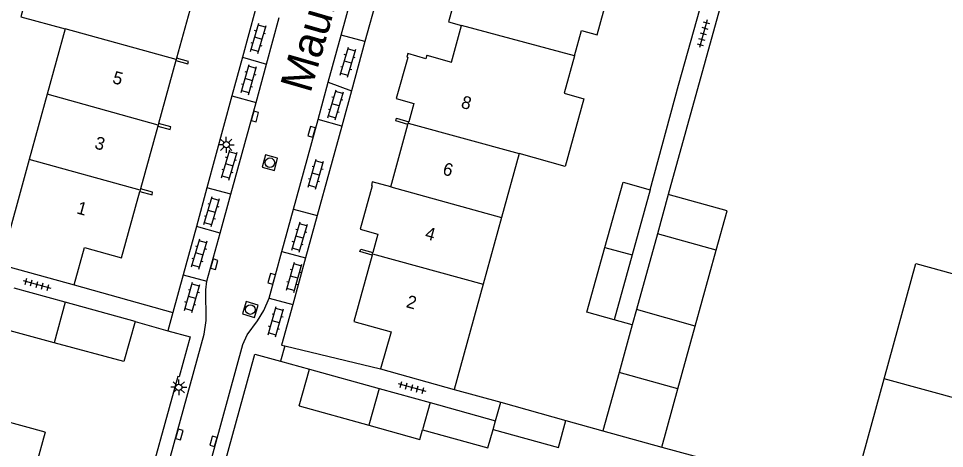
# Model space of a CAD drawing. Extents: x 136000 to 141014, y 402000 to 403500.
# Drawn here: x 138933.4 to 139006.2, y 402546.4 to 402580.2 of the extents above; entities that cross this region are included whole.
import ezdxf

# ---------------------------------------------------------------- set-up
doc = ezdxf.new("R2010")
doc.units = 0
for name, color, linetype in [('gg-afsc-erfafscheiding', 7, 'Continuous'), ('gg-afsc-muur', 7, 'Continuous'), ('gg-anno-huisnummerreeks BGT', 7, 'Continuous'), ('gg-anno-openbare ruimte label', 7, 'Continuous'), ('gg-bbg-bijgebouw', 7, 'Continuous'), ('gg-bbg-gedigitaliseerde bebouwing', 7, 'Continuous'), ('gg-bbg-gedigitaliseerde bijgebouw', 7, 'Continuous'), ('gg-bbg-hoofdgebouw', 7, 'Continuous'), ('gg-bbg-luifel en loopbrug', 7, 'Continuous'), ('gg-bbg-tussenscheiding', 7, 'Continuous'), ('gg-knt-verharding', 7, 'Continuous'), ('gg-knt-verharding nz', 7, 'Continuous'), ('gt-symb-klinker verharding', 7, 'Continuous'), ('gt-symb-kolk', 7, 'Continuous'), ('gt-symb-lichtmast', 7, 'Continuous'), ('gt-symb-rioolschacht', 7, 'Continuous'), ('gt-symb-tegel verharding', 7, 'Continuous')]:
    doc.layers.add(name, color=color, linetype=linetype)

# ---------------------------------------------------------------- blocks, each defined once
blk = doc.blocks.new('gt0-TEG1')
at = {"layer": 'gt-symb-tegel verharding'}
for p, q in [((-1.125, 0), (1.125, 0)), ((-0.9, -0.25), (-0.9, 0.25)), ((-0.45, -0.25), (-0.45, 0.25)), ((0, -0.25), (0, 0.25)), ((0.45, -0.25), (0.45, 0.25)), ((0.9, -0.25), (0.9, 0.25))]:
    blk.add_line(p, q, dxfattribs=at)
blk = doc.blocks.new('gt0-KL1')
at = {"layer": 'gt-symb-klinker verharding'}
for p, q in [((-1.15, 0.3), (1.15, 0.3)), ((-1, -0.3), (-1, 0.3)), ((-0.5, 0.3), (-0.5, 0.45)), ((0, -0.3), (0, 0.3)), ((0.5, 0.3), (0.5, 0.45)), ((1, -0.3), (1, 0.3)), ((-1.15, -0.3), (1.15, -0.3)), ((-0.5, -0.45), (-0.5, -0.3)), ((0.5, -0.45), (0.5, -0.3))]:
    blk.add_line(p, q, dxfattribs=at)
blk = doc.blocks.new('gt0-RS')
at = {"layer": 'gt-symb-rioolschacht'}
blk.add_lwpolyline([(-0.5, -0.5), (0.5, -0.5), (0.5, 0.5), (-0.5, 0.5)], close=True, dxfattribs=at)
blk.add_circle((0, 0), 0.375, dxfattribs=at)
blk = doc.blocks.new('gt0-KOLK')
at = {"layer": 'gt-symb-kolk'}
blk.add_lwpolyline([(0, 0), (0.375, 0), (0.375, 0.4), (-0.375, 0.4), (-0.375, 0), (0, 0)], dxfattribs=at)
blk = doc.blocks.new('gt0-LMAST')
at = {"layer": 'gt-symb-lichtmast'}
for p, q in [((-0.182, 0.173), (-0.447, 0.438)), ((-0.005, 0.246), (-0.005, 0.621)), ((0.172, 0.173), (0.437, 0.438)), ((-0.255, -0.004), (-0.63, -0.004)), ((-0.182, -0.181), (-0.447, -0.446)), ((-0.005, -0.254), (-0.005, -0.629)), ((0.437, -0.446), (0.172, -0.181)), ((0.245, -0.004), (0.62, -0.004))]:
    blk.add_line(p, q, dxfattribs=at)
blk.add_circle((-0.005, -0.004), 0.25, dxfattribs=at)

msp = doc.modelspace()

# ---------------------------------------------------------------- linework, layer by layer
at = {"layer": 'gg-afsc-erfafscheiding'}
for p, q in [((138992.02, 402593.604), (138984.471, 402566.328)), ((138985.286, 402574.934), (138987.589, 402583.163)), ((138983.057, 402566.708), (138985.286, 402574.934)), ((138981.64, 402556.1), (138980.214, 402556.497)), ((138967.642, 402551.014), (138971.305, 402550.011))]:
    msp.add_line(p, q, dxfattribs=at)
at = {"layer": 'gg-afsc-muur'}
for p, q in [((138942.564, 402556.355), (138945.149, 402555.633)), ((138953.983, 402553.232), (138956.268, 402552.602)), ((138976.434, 402548.577), (138979.336, 402547.774)), ((138983.962, 402546.493), (138998.871, 402542.477))]:
    msp.add_line(p, q, dxfattribs=at)
for points in [[(138945.762, 402576.856), (138946.708, 402576.595), (138946.759, 402576.784), (138945.817, 402577.055)], [(138944.346, 402571.708), (138945.312, 402571.441), (138945.369, 402571.648), (138944.403, 402571.915)], [(138964.015, 402571.848), (138963.053, 402572.118), (138963.116, 402572.325), (138964.073, 402572.057)], [(138942.937, 402566.584), (138943.897, 402566.319), (138943.947, 402566.517), (138942.994, 402566.791)], [(138961.19, 402561.58), (138960.239, 402561.847), (138960.3, 402562.046), (138961.245, 402561.779)], [(138945.149, 402555.633), (138946.887, 402555.147), (138946.029, 402551.999), (138945.928, 402552.027), (138943.075, 402541.716)], [(138949.591, 402545.127), (138951.987, 402553.783), (138953.983, 402553.232)]]:
    msp.add_lwpolyline(points, dxfattribs=at)
at = {"layer": 'gg-bbg-bijgebouw'}
for p, q in [((138983.057, 402566.708), (138981.633, 402561.592)), ((138981.633, 402561.592), (138980.214, 402556.497)), ((138937.081, 402557.873), (138933.061, 402558.987)), ((138942.564, 402556.355), (138937.081, 402557.873)), ((138942.564, 402556.355), (138941.68, 402553.204)), ((138955.46, 402549.725), (138956.268, 402552.602)), ((138956.268, 402552.602), (138961.738, 402551.093)), ((138961.738, 402551.093), (138965.748, 402549.986)), ((138965.748, 402549.986), (138970.89, 402548.567)), ((138970.89, 402548.567), (138971.305, 402550.011)), ((138971.305, 402550.011), (138976.434, 402548.577))]:
    msp.add_line(p, q, dxfattribs=at)
for points in [[(138979.499, 402562.18), (138980.924, 402567.302), (138983.057, 402566.708)], [(138980.214, 402556.497), (138978.082, 402557.09), (138979.499, 402562.18)]]:
    msp.add_lwpolyline(points, dxfattribs=at)
at = {"layer": 'gg-bbg-gedigitaliseerde bebouwing'}
for p, q in [((138937.066, 402579.338), (138935.655, 402574.209)), ((138972.746, 402569.548), (138971.366, 402564.537)), ((138971.366, 402564.537), (138969.921, 402559.29)), ((138969.921, 402559.29), (138967.642, 402551.014)), ((138998.871, 402542.477), (139001.45, 402551.843))]:
    msp.add_line(p, q, dxfattribs=at)
for points in [[(138940.331, 402587.301), (138935.839, 402588.538), (138933.574, 402580.298), (138937.066, 402579.338)], [(138977.099, 402577.223), (138977.653, 402579.233), (138978.888, 402578.892), (138980.597, 402585.099), (138977.29, 402586.018)], [(138977.099, 402577.223), (138976.291, 402574.287), (138977.845, 402573.859), (138976.382, 402568.547), (138972.746, 402569.548)], [(139001.45, 402551.843), (139003.945, 402560.905), (139007.845, 402559.831)], [(138935.499, 402547.661), (138930.313, 402549.066), (138929.614, 402546.486)]]:
    msp.add_lwpolyline(points, dxfattribs=at)
at = {"layer": 'gg-bbg-gedigitaliseerde bijgebouw'}
for p, q in [((138984.471, 402566.328), (138983.617, 402563.243)), ((138988.242, 402561.964), (138983.617, 402563.243)), ((138941.68, 402553.204), (138936.193, 402554.691)), ((138980.603, 402552.352), (138979.336, 402547.774)), ((138985.229, 402551.071), (138980.603, 402552.352)), ((138983.962, 402546.493), (138985.229, 402551.071)), ((138955.46, 402549.725), (138960.937, 402548.206)), ((138979.336, 402547.774), (138983.962, 402546.493))]:
    msp.add_line(p, q, dxfattribs=at)
for points in [[(138988.242, 402561.964), (138989.095, 402565.048), (138984.471, 402566.328)], [(138936.193, 402554.691), (138932.179, 402555.779), (138932.471, 402556.847)], [(138970.7, 402547.884), (138975.834, 402546.467), (138976.434, 402548.577)], [(138960.937, 402548.206), (138964.95, 402547.093), (138965.155, 402547.845)], [(138965.155, 402547.845), (138970.3, 402546.429), (138970.7, 402547.884)]]:
    msp.add_lwpolyline(points, dxfattribs=at)
at = {"layer": 'gg-bbg-hoofdgebouw'}
for p, q in [((138945.762, 402576.856), (138944.403, 402571.915)), ((138945.783, 402576.931), (138945.762, 402576.856)), ((138945.817, 402577.055), (138945.783, 402576.931)), ((138935.655, 402574.209), (138934.246, 402569.09)), ((138944.346, 402571.708), (138942.994, 402566.791)), ((138944.369, 402571.792), (138944.346, 402571.708)), ((138944.403, 402571.915), (138944.369, 402571.792)), ((138962.664, 402566.939), (138964.015, 402571.848)), ((138964.015, 402571.848), (138964.042, 402571.945)), ((138964.042, 402571.945), (138964.073, 402572.057)), ((138934.246, 402569.09), (138931.977, 402560.842)), ((138942.961, 402566.672), (138942.937, 402566.584)), ((138942.994, 402566.791), (138942.961, 402566.672)), ((138961.19, 402561.58), (138961.218, 402561.682)), ((138961.218, 402561.682), (138961.245, 402561.779)), ((138931.977, 402560.842), (138937.772, 402559.232)), ((138961.865, 402552.635), (138967.642, 402551.014)), ((138935.499, 402547.661), (138934.789, 402545.1))]:
    msp.add_line(p, q, dxfattribs=at)
for points in [[(138968.146, 402586.833), (138966.77, 402587.211), (138966.044, 402584.566), (138965.889, 402584.609), (138965.574, 402583.472), (138968.003, 402582.799), (138967.2, 402579.898), (138968.231, 402579.613)], [(138946.118, 402585.688), (138945.322, 402582.795), (138947.25, 402582.265), (138945.817, 402577.055)], [(138965.508, 402577.272), (138967.436, 402576.741), (138968.231, 402579.613)], [(138965.508, 402577.272), (138965.431, 402577.004), (138964.014, 402577.413), (138963.931, 402577.126), (138964.008, 402577.104), (138963.076, 402573.88), (138964.482, 402573.473), (138964.073, 402572.057)], [(138962.664, 402566.939), (138961.212, 402567.32), (138961.136, 402567.03), (138961.189, 402567.016), (138960.245, 402563.608), (138961.642, 402563.221), (138961.245, 402561.779)], [(138937.772, 402559.232), (138938.581, 402562.173), (138941.503, 402561.369), (138942.937, 402566.584)], [(138961.19, 402561.58), (138959.755, 402556.366), (138962.686, 402555.559), (138961.865, 402552.635)]]:
    msp.add_lwpolyline(points, dxfattribs=at)
at = {"layer": 'gg-bbg-luifel en loopbrug'}
for p, q in [((138983.617, 402563.243), (138981.973, 402557.303)), ((138986.588, 402555.984), (138988.242, 402561.964)), ((138981.973, 402557.303), (138981.64, 402556.1)), ((138986.588, 402555.984), (138981.973, 402557.303)), ((138981.64, 402556.1), (138980.603, 402552.352)), ((138985.229, 402551.071), (138986.588, 402555.984))]:
    msp.add_line(p, q, dxfattribs=at)
at = {"layer": 'gg-bbg-tussenscheiding'}
for p, q in [((138945.783, 402576.931), (138937.066, 402579.338)), ((138977.099, 402577.223), (138968.231, 402579.613)), ((138944.369, 402571.792), (138935.655, 402574.209)), ((138964.042, 402571.945), (138972.746, 402569.548)), ((138942.961, 402566.672), (138934.246, 402569.09)), ((138962.664, 402566.939), (138971.366, 402564.537)), ((138961.218, 402561.682), (138969.921, 402559.29)), ((138979.499, 402562.18), (138981.633, 402561.592)), ((138937.081, 402557.873), (138936.193, 402554.691)), ((139015.977, 402547.867), (139001.45, 402551.843)), ((138961.738, 402551.093), (138960.937, 402548.206)), ((138965.748, 402549.986), (138965.155, 402547.845)), ((138970.7, 402547.884), (138970.89, 402548.567))]:
    msp.add_line(p, q, dxfattribs=at)
at = {"layer": 'gg-knt-verharding'}
for p, q in [((138962.305, 402584.413), (138960.637, 402578.343)), ((138952.01, 402580.782), (138951.014, 402577.131)), ((138960.637, 402578.343), (138959.574, 402574.476)), ((138951.014, 402577.131), (138950.183, 402574.086)), ((138950.183, 402574.086), (138948.209, 402566.85)), ((138959.574, 402574.476), (138958.811, 402571.702)), ((138958.811, 402571.702), (138956.884, 402564.689)), ((138948.209, 402566.85), (138947.382, 402563.82)), ((138956.884, 402564.689), (138955.971, 402561.369)), ((138947.382, 402563.82), (138946.35, 402560.035)), ((138955.971, 402561.369), (138954.959, 402557.687)), ((138946.35, 402560.035), (138945.542, 402557.073)), ((138946.35, 402560.035), (138948.217, 402559.523)), ((138937.772, 402559.232), (138945.542, 402557.073)), ((138953.099, 402558.199), (138954.959, 402557.687)), ((138954.959, 402557.687), (138954.086, 402554.511)), ((138945.542, 402557.073), (138945.149, 402555.633)), ((138941.509, 402531.834), (138948.007, 402555.371)), ((138944.553, 402530.986), (138951.035, 402554.54)), ((138954.341, 402554.439), (138953.983, 402553.232)), ((138954.086, 402554.511), (138954.341, 402554.439)), ((138954.341, 402554.439), (138961.865, 402552.635))]:
    msp.add_line(p, q, dxfattribs=at)
at = {"layer": 'gg-knt-verharding nz'}
for p, q in [((138958.767, 402578.846), (138960.436, 402584.927)), ((138952.899, 402576.587), (138953.903, 402580.25)), ((138957.752, 402575.149), (138958.767, 402578.846)), ((138960.637, 402578.343), (138958.767, 402578.846)), ((138951.014, 402577.131), (138952.899, 402576.587)), ((138952.07, 402573.568), (138952.899, 402576.587)), ((138956.952, 402572.234), (138957.752, 402575.149)), ((138957.752, 402575.149), (138959.574, 402574.476)), ((138950.183, 402574.086), (138952.07, 402573.568)), ((138950.09, 402566.351), (138952.07, 402573.568)), ((138955.017, 402565.186), (138956.952, 402572.234)), ((138958.811, 402571.702), (138956.952, 402572.234)), ((138950.09, 402566.351), (138948.209, 402566.85)), ((138949.252, 402563.295), (138950.09, 402566.351)), ((138954.103, 402561.857), (138955.017, 402565.186)), ((138955.017, 402565.186), (138956.884, 402564.689)), ((138949.252, 402563.295), (138947.382, 402563.82)), ((138948.217, 402559.523), (138949.252, 402563.295)), ((138953.099, 402558.199), (138954.103, 402561.857)), ((138954.103, 402561.857), (138955.971, 402561.369))]:
    msp.add_line(p, q, dxfattribs=at)
for points in [[(138948.007, 402555.371), (138948.162, 402556.432), (138948.114, 402558.859), (138948.217, 402559.523)], [(138951.035, 402554.54), (138951.387, 402555.303), (138952.188, 402556.406), (138952.682, 402557.211), (138953.099, 402558.199)]]:
    msp.add_lwpolyline(points, dxfattribs=at)

# ---------------------------------------------------------------- block references
at = {"layer": 'gt-symb-klinker verharding'}
for p, rotation in [((138952.255, 402578.602), 73.79481462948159), ((138959.301, 402576.731), 73.79481462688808), ((138951.512, 402575.362), 73.7948146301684), ((138958.327, 402573.381), 73.79481462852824), ((138949.978, 402568.653), 73.79481462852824), ((138956.769, 402567.934), 73.79481462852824), ((138948.59, 402564.998), 73.79481462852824), ((138955.496, 402562.991), 73.79481462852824), ((138947.621, 402561.664), 73.79481462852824), ((138955.069, 402559.836), 73.79481462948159), ((138947.049, 402558.25), 73.79481462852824), ((138953.625, 402556.339), 73.79481462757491)]:
    msp.add_blockref('gt0-KL1', p, dxfattribs=dict(at, rotation=rotation))
at = {"layer": 'gt-symb-kolk'}
for p, rotation in [((138951.79, 402572.511), -105.55172489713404), ((138956.248, 402571.31), -105.55172489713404), ((138948.596, 402560.909), -105.55172489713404), ((138953.105, 402559.764), -105.55172489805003), ((138945.85, 402547.537), -105.55172489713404), ((138948.533, 402546.998), -105.55172489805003)]:
    msp.add_blockref('gt0-KOLK', p, dxfattribs=dict(at, rotation=rotation))
at = {"layer": 'gt-symb-lichtmast'}
for p in [(138949.738, 402570.251), (138946.002, 402551.191)]:
    msp.add_blockref('gt0-LMAST', p, dxfattribs=at)
at = {"layer": 'gt-symb-rioolschacht'}
for p, rotation in [((138953.163, 402568.832), -14.481034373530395), ((138951.626, 402557.295), 73.26783977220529)]:
    msp.add_blockref('gt0-RS', p, dxfattribs=dict(at, rotation=rotation))
at = {"layer": 'gt-symb-tegel verharding'}
for p, rotation in [((138987.225, 402578.968), -105.66210634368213), ((138934.853, 402559.269), -15.551724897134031), ((138964.327, 402551.174), -15.536372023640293)]:
    msp.add_blockref('gt0-TEG1', p, dxfattribs=dict(at, rotation=rotation))

# ---------------------------------------------------------------- texts
at = {"layer": 'gg-anno-huisnummerreeks BGT'}
for s, p in [('5', (138940.727, 402575.1)), ('8', (138968.124, 402573.168)), ('3', (138939.316, 402569.971)), ('6', (138966.679, 402567.921)), ('1', (138937.911, 402564.862)), ('4', (138965.29, 402562.871)), ('2', (138963.811, 402557.495))]:
    msp.add_text(s, height=1, rotation=344.6, dxfattribs=at).set_placement(p)
at = {"layer": 'gg-anno-openbare ruimte label'}
msp.add_text('Maurick', height=2.5, rotation=73.9, dxfattribs=at).set_placement((138956.342, 402574.229))

doc.saveas('drawing.dxf')
